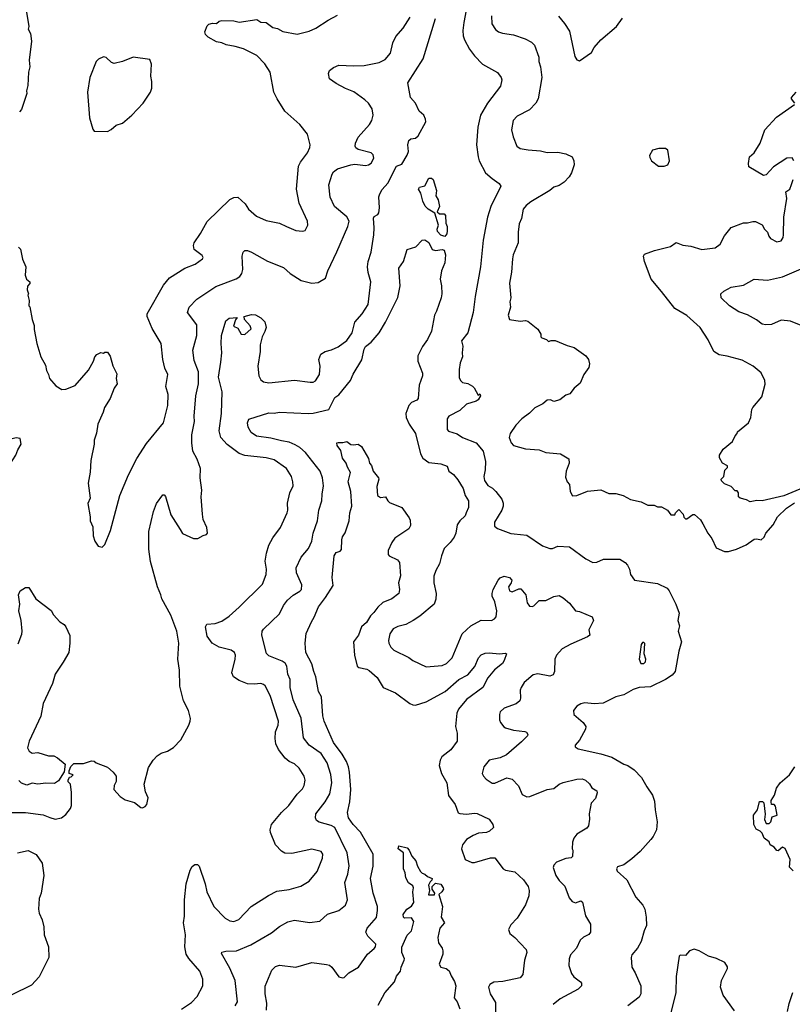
# Model space of a CAD drawing. Extents: x 1678759 to 1859541, y 384609 to 522867.
# Tile 380 of 466: x 1810131 to 1815879, y 413438 to 420765. Entities that reach past the tile are written whole.
import ezdxf

# ---------------------------------------------------------------- set-up
doc = ezdxf.new("R2010")
doc.units = 0

msp = doc.modelspace()

# ---------------------------------------------------------------- linework, layer by layer
at = {"layer": '0CON20XD'}
for points in [[(1810178.6, 420835), (1810200, 420715), (1810193.6, 420693.6), (1810211.2, 420661.2), (1810218.6, 420605), (1810202.5, 420465), (1810205.7, 420415), (1810197.1, 420375), (1810192.5, 420275), (1810180.8, 420235), (1810184, 420215), (1810145, 420096.2), (1810130.5, 420079.5)], [(1813460.6, 420875), (1813434.6, 420745.4), (1813428.6, 420685), (1813430, 420645), (1813439.4, 420615), (1813477.1, 420545), (1813515.5, 420495.5), (1813573.8, 420435), (1813685, 420371.2), (1813714, 420335), (1813717.3, 420317.3), (1813709.3, 420270.7), (1813611.9, 420145), (1813560.5, 420055), (1813538.6, 419965), (1813528.6, 419835), (1813541.4, 419745), (1813549.2, 419715), (1813596.6, 419626.6), (1813645, 419582), (1813698.8, 419545), (1813710, 419525), (1813636.9, 419375), (1813611.4, 419295), (1813580, 419125), (1813559.4, 418925), (1813518.9, 418705), (1813505.5, 418585), (1813465.6, 418435), (1813418, 418375), (1813428.8, 418335), (1813422.5, 418285), (1813426.2, 418255), (1813407.7, 418212.3), (1813401.7, 418161.7), (1813401.2, 418101.2), (1813409.7, 418079.7), (1813425, 418066), (1813465, 418057.1), (1813498.8, 418038.8), (1813513.3, 418025), (1813541.7, 417971.7), (1813555, 417980), (1813560, 417965), (1813542.5, 417935), (1813527.5, 417925), (1813455, 417904), (1813405, 417856), (1813323.8, 417815), (1813311.2, 417795), (1813311.2, 417715), (1813322.3, 417702.3), (1813385, 417682.7), (1813425, 417654.5), (1813526.6, 417616.6), (1813578.6, 417555), (1813596.3, 417476.3), (1813595.3, 417415), (1813585.4, 417365.4), (1813588.8, 417335), (1813615, 417297.5), (1813648.9, 417278.9), (1813672.5, 417255), (1813717.3, 417197.3), (1813727.7, 417167.7), (1813728, 417145), (1813718, 417115), (1813664.5, 417025.5), (1813664, 416995), (1813685, 416978), (1813785, 416941.1), (1813809.7, 416939.7), (1813905, 416930), (1814020.7, 416850.7), (1814075, 416828.9), (1814095, 416830), (1814135, 416846.7), (1814222, 416842), (1814342.8, 416752.8), (1814395, 416725.8), (1814425, 416728.6), (1814475, 416751.4), (1814595, 416750), (1814635, 416726), (1814654, 416705), (1814668, 416675), (1814676, 416635), (1814705, 416594), (1814875, 416568), (1814947.5, 416535), (1814963.3, 416515), (1815012, 416415), (1815037.7, 416347.7), (1815026.7, 416295), (1815040, 416255), (1815028.8, 416215), (1815053.8, 416135), (1815033.8, 416065), (1815006.8, 415913.2), (1814985, 415886.2), (1814936.7, 415855), (1814825, 415800.8), (1814740, 415795), (1814695, 415780.8), (1814625, 415741.2), (1814565, 415726.2), (1814471.9, 415678.1), (1814405.7, 415674.3), (1814335, 415680.8), (1814305, 415674.3), (1814275, 415657.5), (1814250.8, 415625), (1814254, 415595), (1814323.8, 415535), (1814343.3, 415505), (1814340, 415485), (1814295.8, 415404.2), (1814263.3, 415365), (1814263.6, 415353.6), (1814285, 415340), (1814455, 415302.5), (1814536.1, 415276.1), (1814625, 415225.6), (1814655.5, 415215.5), (1814702.4, 415182.4), (1814756.9, 415125), (1814795.6, 415055.6), (1814838.8, 414995), (1814855, 414950), (1814858.6, 414885), (1814874.4, 414795), (1814868.9, 414735), (1814845, 414686.2), (1814827.5, 414665), (1814747.5, 414575), (1814685, 414520), (1814625.7, 414474.3), (1814579.5, 414460.5), (1814570, 414445), (1814575, 414427.5), (1814647.5, 414365), (1814714.6, 414234.6), (1814767.5, 414175), (1814782.9, 414145), (1814793.1, 414085), (1814794.5, 414025), (1814776.1, 413983.9), (1814755.5, 413905), (1814727.5, 413855), (1814686, 413805), (1814680, 413785), (1814684.3, 413715), (1814710.5, 413670.5), (1814752.9, 413575), (1814751.9, 413515), (1814740.2, 413489.8), (1814655, 413425.8)], [(1810355, 414827.1), (1810395, 414816), (1810442.5, 414825), (1810475, 414850), (1810510, 414895), (1810515.9, 414915.9), (1810516.7, 415015), (1810510, 415075), (1810493, 415093), (1810492.5, 415105), (1810501.7, 415128.3), (1810515, 415130), (1810530, 415145), (1810500, 415155), (1810500, 415175), (1810511.7, 415208.3), (1810535, 415230), (1810605, 415230), (1810665, 415250), (1810685, 415246.7), (1810700, 415235), (1810785, 415203.3), (1810827.5, 415165), (1810850, 415135), (1810850, 415095), (1810833, 415067), (1810832.5, 415035), (1810877.5, 414985), (1810915, 414960), (1810985, 414940), (1811033, 414903), (1811045, 414900), (1811065, 414910), (1811077.5, 414925), (1811086.7, 414975), (1811068.3, 415018.3), (1811057.5, 415075), (1811090.5, 415199.5), (1811123.3, 415255), (1811155, 415286.7), (1811184.1, 415305.9), (1811229.7, 415320.3), (1811275, 415348.8), (1811331.2, 415405), (1811390, 415515), (1811400, 415545), (1811402.5, 415565), (1811387, 415623), (1811348.8, 415695), (1811322, 415805), (1811319.2, 415925), (1811307.5, 416005), (1811314.2, 416125), (1811301.4, 416215), (1811254.5, 416334.5), (1811188.6, 416455), (1811181.9, 416485), (1811155.6, 416545), (1811103.2, 416733.2), (1811090.8, 416825), (1811092.5, 416955), (1811126.2, 417105), (1811150, 417165), (1811195, 417230), (1811205, 417230), (1811217, 417217), (1811255, 417080), (1811325, 416970), (1811341.2, 416941.2), (1811425, 416903.8), (1811455.8, 416904.2), (1811495, 416927.5), (1811520, 416935), (1811527.5, 416945), (1811522.5, 416985), (1811496.2, 417045), (1811490, 417085), (1811482.5, 417215), (1811486.9, 417265), (1811474.2, 417355.8), (1811477.1, 417425), (1811451.4, 417495), (1811420.5, 417555), (1811412.2, 417615), (1811412.2, 417675), (1811432.5, 417775), (1811428.9, 417815), (1811442.5, 417965), (1811461.1, 418055), (1811461.5, 418145), (1811429.8, 418229.8), (1811418.1, 418305), (1811449.6, 418415), (1811450, 418495), (1811379.2, 418585), (1811390.8, 418625), (1811450, 418685), (1811591.4, 418778.6), (1811742.6, 418837.4), (1811769.2, 418855), (1811783.6, 418876.4), (1811791.9, 418905), (1811787.5, 419005), (1811793.8, 419035), (1811805, 419046.2), (1811825, 419047.5), (1811855, 419036), (1811975, 418969.2), (1812095, 418922), (1812143.8, 418875), (1812225, 418824), (1812305, 418804), (1812350.5, 418809.5), (1812407.5, 418842.5), (1812424.2, 418895), (1812491.7, 419038.3), (1812571.9, 419225), (1812581.9, 419265), (1812565, 419298.1), (1812472.5, 419375), (1812441.9, 419445), (1812431.9, 419535), (1812455.8, 419615), (1812466.8, 419633.2), (1812494.4, 419655.6), (1812594.3, 419685.7), (1812625, 419690.8), (1812705, 419680), (1812725, 419684.2), (1812745, 419696.2), (1812765.7, 419735), (1812760.3, 419760.3), (1812746.7, 419775), (1812649.7, 419799.7), (1812632.1, 419812.1), (1812627.5, 419825), (1812629.2, 419845), (1812649.3, 419890.7), (1812733.7, 419986.3), (1812751.9, 420015), (1812760, 420055), (1812752.8, 420102.8), (1812725, 420144.2), (1812699.1, 420169.1), (1812617.8, 420227.8), (1812556.1, 420253.9), (1812485, 420290), (1812436.2, 420325), (1812428, 420365), (1812435, 420386.7), (1812465, 420410), (1812505, 420426), (1812615, 420420.8), (1812695, 420424.4), (1812805, 420446.9), (1812850.8, 420469.2), (1812890, 420515), (1812907.9, 420592.1), (1812930.3, 420639.7), (1812985, 420700.8), (1813037, 420783)], [(1810745, 416840), (1810765, 416860), (1810807.3, 416962.7), (1810876, 417225), (1810941.1, 417378.9), (1811001.7, 417498.3), (1811075, 417611.2), (1811200, 417765), (1811234.4, 417895), (1811236.5, 417975), (1811219.5, 418035), (1811233.1, 418125), (1811211.7, 418171.7), (1811195.6, 418235), (1811184, 418355), (1811115.7, 418465.7), (1811080, 418555), (1811080, 418575), (1811200.7, 418789.3), (1811246.2, 418845), (1811358.8, 418915), (1811436.7, 418945), (1811490, 418985), (1811496.7, 418995), (1811489.5, 419009.5), (1811428.8, 419055), (1811424, 419085), (1811428.8, 419105), (1811476.2, 419173.8), (1811525, 419264.3), (1811695, 419426.2), (1811725, 419441.2), (1811755, 419443.3), (1811808, 419395), (1811834, 419355), (1811892.6, 419302.6), (1811965, 419271.9), (1812065, 419251.9), (1812116.7, 419225), (1812185, 419197.1), (1812235, 419192), (1812255, 419196.7), (1812274, 419235), (1812272, 419265), (1812209.7, 419399.7), (1812190.6, 419505), (1812205.6, 419675), (1812220, 419705), (1812272.5, 419775), (1812289.2, 419815), (1812292, 419835), (1812272.3, 419912.3), (1812216.2, 419985), (1812104, 420085), (1812045.8, 420175), (1812022.9, 420225), (1811994.2, 420375), (1811955.5, 420435.5), (1811895, 420499.2), (1811795, 420547.1), (1811733.9, 420566.1), (1811667.7, 420577.7), (1811635, 420592), (1811595, 420600), (1811532.5, 420635), (1811513.9, 420653.9), (1811508.8, 420675), (1811525, 420720), (1811538.3, 420731.7), (1811565, 420740), (1811595, 420737.5), (1811615, 420753.3), (1811635, 420758.8), (1811723.6, 420756.4), (1811765, 420746.7), (1811895, 420767.5), (1811925, 420747.5), (1811965, 420743.8), (1812015, 420706.7), (1812048.8, 420698.8), (1812087.7, 420677.7), (1812195, 420657.5), (1812285, 420680.8), (1812335, 420700.8), (1812425, 420762), (1812495, 420799.4)], [(1811994.7, 415734.7), (1811957, 415807), (1811945, 415818.6), (1811925, 415825.5), (1811875, 415819.5), (1811825, 415823.5), (1811765, 415848.5), (1811722.5, 415875), (1811709.4, 415905), (1811733.1, 416005), (1811735.7, 416035), (1811729.2, 416055), (1811705, 416072.9), (1811614.6, 416094.6), (1811562.5, 416125), (1811526.3, 416176.3), (1811512.5, 416247.5), (1811524.2, 416265.8), (1811585, 416270.6), (1811635, 416290), (1811689.2, 416325), (1811765, 416392.5), (1811937.5, 416565), (1811965.5, 416635), (1811966.4, 416675), (1811956.4, 416735), (1811966.7, 416795), (1811983.5, 416855), (1812015, 416910), (1812072.2, 416985), (1812121.5, 417095), (1812126.5, 417115), (1812123.6, 417166.4), (1812140, 417245), (1812165.7, 417295), (1812164.4, 417325), (1812152.2, 417365), (1812117.1, 417425), (1812025, 417490), (1811964.4, 417505.6), (1811805, 417522.2), (1811765, 417536.7), (1811675, 417604.3), (1811627.1, 417655), (1811616.4, 417705), (1811633.6, 417833.6), (1811637.7, 417995), (1811609.3, 418105), (1811627.5, 418217.5), (1811635.5, 418285), (1811629.1, 418355), (1811631.8, 418415), (1811665, 418523.3), (1811690, 418545), (1811748.3, 418548.3), (1811737.5, 418532.5), (1811722.5, 418485), (1811755, 418468.8), (1811778, 418425), (1811805, 418421.1), (1811854.2, 418465), (1811845, 418488), (1811802.5, 418535), (1811800, 418555), (1811855, 418570), (1811885, 418568), (1811925, 418546.7), (1811955.9, 418515.9), (1811963.8, 418475), (1811956, 418445), (1811935.5, 418405), (1811920, 418345), (1811921.1, 418295), (1811902.4, 418187.6), (1811910, 418115), (1811924.4, 418084.4), (1811945, 418070), (1811985, 418062.5), (1812175, 418082.9), (1812292.5, 418067.5), (1812315, 418068), (1812331.7, 418078.3), (1812361.1, 418125), (1812365.5, 418185.5), (1812355.7, 418235), (1812372, 418275), (1812403.2, 418296.8), (1812450.9, 418309.1), (1812499.6, 418330.4), (1812565, 418377.1), (1812605.6, 418435), (1812624.4, 418515), (1812678.1, 418575), (1812723.1, 418645), (1812744.3, 418815), (1812723.4, 418883.4), (1812719.4, 418925), (1812724.4, 418965), (1812746.2, 419035), (1812766.4, 419165), (1812768.8, 419215), (1812762.4, 419287.6), (1812768.6, 419301.4), (1812795.7, 419314.3), (1812803.1, 419326.9), (1812807.9, 419365), (1812802.9, 419447.1), (1812809.7, 419470.3), (1812828.3, 419501.7), (1812870.5, 419549.5), (1812934.2, 419675), (1812975, 419689.2), (1813015, 419756.2), (1813023.3, 419785), (1813019.1, 419835), (1813025, 419866.7), (1813041.7, 419878.3), (1813075, 419884), (1813095, 419900), (1813152, 420005), (1813150.8, 420025), (1813137.5, 420055), (1813102.9, 420085), (1813075.8, 420145), (1813038.6, 420185), (1813020, 420295), (1813131.9, 420475), (1813224.6, 420775)], [(1813641.9, 420795), (1813643.3, 420735), (1813670.9, 420690.9), (1813693.7, 420673.7), (1813723.6, 420663.6), (1813805, 420652.5), (1813892.1, 420622.1), (1813938.7, 420598.7), (1813962, 420575), (1813994.4, 420485), (1813993.3, 420455), (1814005.4, 420415.4), (1814016.4, 420335), (1813988.1, 420175), (1813971.4, 420145), (1813924.2, 420095), (1813832.4, 420047.6), (1813802.5, 420015), (1813790, 419945), (1813802.8, 419892.8), (1813830, 419825), (1813855, 419807.5), (1813915, 419797.1), (1814005, 419789.4), (1814055, 419775.6), (1814135, 419779.2), (1814195, 419767.5), (1814241.2, 419745), (1814254.1, 419714.1), (1814256, 419685), (1814236, 419625), (1814218, 419595), (1814183, 419557), (1814145, 419531.4), (1814105, 419519.2), (1814075, 419492.9), (1813935, 419409.2), (1813898.3, 419381.7), (1813875.8, 419355), (1813864.3, 419285), (1813848.1, 419245), (1813840.6, 419185), (1813840.8, 419105), (1813803.3, 419015), (1813796.7, 418985), (1813790.6, 418885), (1813774.4, 418805), (1813784.2, 418695), (1813778.8, 418665), (1813783.3, 418625), (1813764, 418565), (1813774.2, 418534.2), (1813855, 418521.2), (1813895, 418526.7), (1813910.7, 418520.7), (1813985, 418462.5), (1814007.5, 418425), (1814007.5, 418405), (1814015, 418397.5), (1814050, 418385), (1814065, 418370), (1814085, 418377.5), (1814115, 418376.7), (1814205, 418340), (1814256.5, 418326.5), (1814342.7, 418262.7), (1814362, 418235), (1814369.2, 418205), (1814364.2, 418175.8), (1814328, 418125), (1814299.7, 418060.3), (1814255, 418022), (1814225, 417981.2), (1814195, 417971.2), (1814150, 417935), (1814105, 417924), (1814080, 417935), (1814055, 417934), (1814022.6, 417907.4), (1813964.6, 417875.4), (1813925, 417835.8), (1813866, 417795), (1813821.7, 417748.3), (1813779.2, 417685), (1813773.1, 417655), (1813787.5, 417615), (1813805, 417596), (1813895, 417570.8), (1813995, 417564.3), (1814045, 417543.3), (1814155, 417533.8), (1814215.9, 417495.9), (1814220, 417465), (1814196.7, 417405), (1814191.7, 417361.7), (1814203.8, 417325), (1814222.5, 417305), (1814226.7, 417255), (1814245, 417222.5), (1814275, 417223.3), (1814355, 417256), (1814455, 417266.2), (1814515, 417238.8), (1814565, 417240), (1814620, 417225), (1814675, 417193.3), (1814755, 417176.7), (1814805, 417152.5), (1814851.7, 417151.7), (1814875, 417140), (1814905, 417140), (1814950, 417115), (1814975, 417080), (1815005, 417080), (1815010, 417095), (1815035, 417120), (1815067.5, 417085), (1815073, 417063), (1815085, 417050), (1815095, 417050), (1815138.3, 417081.7), (1815151.7, 417081.7), (1815195, 417042.5), (1815213.8, 417013.8), (1815250, 416945), (1815280, 416905), (1815313.3, 416835), (1815375, 416808), (1815405, 416808), (1815465, 416824), (1815535, 416856.2), (1815595, 416898.8), (1815615, 416901.2), (1815647, 416893), (1815670, 416915), (1815682.5, 416945), (1815736.7, 417005), (1815768.8, 417065), (1815835, 417130), (1815895, 417168.8)], [(1814140.3, 420790.3), (1814185, 420736.2), (1814220.3, 420680.3), (1814261.2, 420491.2), (1814275, 420467.5), (1814295, 420460), (1814385, 420520), (1814405, 420558.8), (1814455, 420615.8), (1814571.4, 420715), (1814614.6, 420775.4)], [(1810785, 419933.8), (1810812.3, 419947.7), (1810848.8, 419981.2), (1810895, 419996.2), (1810966.2, 420055), (1811048.8, 420145), (1811103.3, 420225), (1811113.6, 420256.4), (1811114.1, 420304.1), (1811106, 420345), (1811112, 420435), (1811098.8, 420468.8), (1810975, 420486), (1810895, 420454), (1810835, 420438.8), (1810815, 420446.7), (1810775, 420484), (1810755, 420488), (1810717.7, 420472.3), (1810701.2, 420455), (1810652, 420335), (1810635.9, 420225.9), (1810650, 420035), (1810675, 419950), (1810686.2, 419936.2), (1810785, 419933.8)], [(1815897.5, 420145), (1815873.8, 420175), (1815873.8, 420185), (1815906.9, 420225)], [(1815890.8, 419715), (1815877.3, 419737.3), (1815837.5, 419735), (1815739.7, 419670.3), (1815685, 419610), (1815665, 419606.2), (1815555, 419670), (1815552.5, 419695), (1815560, 419745), (1815596.1, 419773.9), (1815638.8, 419845), (1815675.8, 419944.2), (1815761.5, 420038.5), (1815895.7, 420135)], [(1814925, 419673.8), (1814953.9, 419686.1), (1814965.8, 419715), (1814953.3, 419795), (1814935, 419807.5), (1814885, 419806.7), (1814840, 419795), (1814817.5, 419755), (1814818.3, 419738.3), (1814832.5, 419715), (1814884.1, 419674.1), (1814925, 419673.8)], [(1813295, 419152.5), (1813265, 419162.5), (1813239.3, 419189.3), (1813236.7, 419205), (1813247.5, 419235), (1813220, 419325), (1813170, 419355), (1813147.5, 419377.5), (1813130, 419415), (1813116.7, 419475), (1813098.8, 419505), (1813105, 419518.8), (1813145, 419527.5), (1813175, 419586.2), (1813195, 419586.2), (1813206.1, 419576.1), (1813232.1, 419495), (1813226.9, 419455), (1813243.8, 419425), (1813253.3, 419375), (1813236.7, 419335), (1813255, 419320), (1813290, 419320), (1813298.6, 419308.6), (1813300.5, 419250.5), (1813310.8, 419225), (1813312.5, 419195), (1813309.5, 419170.5), (1813295, 419152.5)], [(1816070.5, 417329.5), (1815815, 417221.2), (1815655, 417183.3), (1815615, 417187.5), (1815565, 417177.5), (1815538.3, 417191.7), (1815490, 417205), (1815480, 417215), (1815480, 417245), (1815468.3, 417258.3), (1815455, 417260), (1815425, 417290), (1815375, 417310), (1815353, 417333), (1815350, 417345), (1815370, 417365), (1815378.3, 417411.7), (1815397, 417433), (1815397.5, 417445), (1815360, 417465), (1815337.5, 417505), (1815337.5, 417525), (1815365, 417570), (1815433, 417627), (1815453, 417667), (1815470, 417685), (1815471.7, 417698.3), (1815552.5, 417765), (1815570, 417805), (1815577.5, 417865), (1815585, 417880), (1815651.7, 417958.3), (1815676.4, 418053.6), (1815675, 418080), (1815647.3, 418137.3), (1815587, 418187), (1815505, 418232), (1815395, 418262), (1815335, 418271.2), (1815295, 418296.7), (1815252.7, 418382.7), (1815194, 418475), (1815095, 418564.2), (1815005, 418616), (1814905, 418743.3), (1814830, 418835), (1814780, 418965), (1814772.5, 419005), (1814780.7, 419019.3), (1814855, 419046.7), (1814972.3, 419077.7), (1815015, 419106), (1815065, 419088), (1815125, 419079.2), (1815205, 419054.2), (1815305, 419066.2), (1815341.2, 419095), (1815373.9, 419156.1), (1815425, 419217.5), (1815515, 419253.3), (1815545, 419253.3), (1815585, 419263.3), (1815605, 419262.5), (1815655, 419237.5), (1815672.5, 419205), (1815693.6, 419183.6), (1815703.9, 419153.9), (1815717, 419137), (1815765, 419112.5), (1815795, 419120), (1815811.2, 419145), (1815814, 419165), (1815815.8, 419295), (1815838.8, 419435), (1815830, 419485), (1815860, 419505), (1815872.1, 419537.9), (1815885.7, 419575)], [(1810121.7, 419071.7), (1810137, 419057), (1810153, 418983), (1810177, 418927), (1810172.5, 418865), (1810183, 418833), (1810207.5, 418815), (1810207, 418803), (1810188.3, 418781.7), (1810187.5, 418755), (1810197.5, 418725), (1810192.5, 418715), (1810202.5, 418675), (1810200, 418635), (1810207, 418627), (1810223.3, 418535), (1810238.3, 418488.3), (1810238.3, 418458.3), (1810258, 418355), (1810288, 418255), (1810324.2, 418195), (1810330, 418155), (1810346.2, 418125), (1810353.8, 418095), (1810400.5, 418040.5), (1810445, 418013.3), (1810473.9, 418016.1), (1810545, 418043.3), (1810642.3, 418157.7), (1810680, 418225), (1810690, 418255), (1810705, 418272.5), (1810735, 418287.5), (1810755, 418282.5), (1810765, 418290), (1810785, 418290), (1810805, 418260), (1810825, 418190), (1810855, 418130), (1810850, 418095), (1810856.7, 418055), (1810835, 418022.5), (1810803.8, 417945), (1810760.9, 417879.1), (1810752, 417845), (1810712.5, 417755), (1810702.7, 417687.3), (1810684.3, 417635), (1810684.2, 417605), (1810660, 417485), (1810655, 417397.5), (1810640, 417315), (1810656, 417205), (1810638.8, 417165), (1810656.2, 417065), (1810656.2, 417035), (1810675, 416990), (1810676.7, 416925), (1810691.2, 416885), (1810715, 416847.5), (1810745, 416840)], [(1811735, 413426), (1811752.5, 413455), (1811733.1, 413615), (1811695.4, 413705.4), (1811632, 413815), (1811635, 413826.7), (1811665, 413834.2), (1811745, 413835.6), (1811850.2, 413879.8), (1812005, 413968.6), (1812063.7, 414016.3), (1812125, 414052.5), (1812175, 414062.9), (1812287.3, 414047.3), (1812365, 414056), (1812422.2, 414107.8), (1812505, 414135.7), (1812555, 414176.2), (1812569.5, 414215), (1812550.5, 414345), (1812571.9, 414405), (1812583.2, 414466.8), (1812568.5, 414565), (1812475, 414754.4), (1812449.2, 414769.2), (1812358, 414792), (1812338.8, 414805), (1812332, 414825), (1812334.3, 414855), (1812404.7, 414945.3), (1812439.6, 415005), (1812453.3, 415085), (1812445, 415148.8), (1812417.9, 415235), (1812375, 415304.4), (1812284.4, 415365), (1812241.4, 415421.4), (1812225.8, 415565.8), (1812165, 415703.3), (1812143.5, 415795), (1812144.4, 415855), (1812126.7, 415895), (1812119.6, 415955), (1812105, 415976.4), (1812085, 415991.2), (1811985, 416031.9), (1811967.9, 416047.9), (1811932.9, 416185), (1811935.8, 416214.2), (1811945, 416228.8), (1812065, 416342.5), (1812094.6, 416405.4), (1812122.9, 416445), (1812165, 416482.9), (1812215, 416511.4), (1812226.9, 416525), (1812229.5, 416559.5), (1812189.7, 416649.7), (1812186.9, 416685), (1812224.4, 416765), (1812280.2, 416829.8), (1812304.5, 416885), (1812314.4, 416945), (1812345.6, 417035), (1812357.1, 417115), (1812378.6, 417185), (1812380.5, 417235), (1812392.1, 417295), (1812384.5, 417355), (1812366.9, 417405), (1812256.4, 417545), (1812215, 417580.9), (1812181.2, 417601.2), (1812135, 417621.8), (1812079.7, 417629.7), (1811999.7, 417649.7), (1811893.1, 417665), (1811853.9, 417693.9), (1811831.4, 417731.4), (1811825.6, 417764.4), (1811835, 417791.2), (1811985, 417840.4), (1812025, 417836.2), (1812065, 417843.3), (1812276.3, 417833.7), (1812315, 417836.6), (1812432.2, 417865), (1812475, 417952.7), (1812506, 417974), (1812591.1, 418078.9), (1812612.1, 418127.9), (1812677, 418233), (1812695, 418312.5), (1812705, 418332), (1812745, 418365.8), (1812805, 418435.7), (1812852.3, 418515), (1812943.3, 418696.7), (1812962.3, 418785), (1812951.8, 418915), (1812986.7, 418965), (1813014.5, 419055.5), (1813077.5, 419075), (1813125, 419123.3), (1813145, 419126), (1813175, 419106), (1813198.8, 419055), (1813225, 419046.9), (1813275, 419054), (1813290, 419050), (1813299.2, 419015), (1813292.9, 418955), (1813269.4, 418895), (1813259.2, 418835), (1813270, 418785), (1813271.9, 418725), (1813266.7, 418695), (1813232.9, 418595), (1813216.9, 418565), (1813195, 418448), (1813165, 418384), (1813127.9, 418332.1), (1813093.9, 418263.9), (1813092.9, 418225), (1813127.5, 418135), (1813128.1, 418115), (1813103.5, 418045), (1813095, 417946.7), (1813085, 417934.3), (1813045, 417915.8), (1813025, 417894), (1813003.3, 417835), (1813005.6, 417805), (1813027.8, 417755), (1813076.9, 417685), (1813113.7, 417533.7), (1813130.7, 417500.7), (1813175, 417470), (1813265, 417460.6), (1813311.4, 417441.4), (1813324.4, 417405), (1813359.5, 417379.5), (1813391.4, 417341.4), (1813430, 417275), (1813446, 417225), (1813470.8, 417185), (1813469.4, 417135), (1813454, 417095), (1813445, 417073.8), (1813404.6, 417035.4), (1813385.7, 417005), (1813376, 416945), (1813364.3, 416915), (1813334.2, 416875), (1813289.3, 416830.7), (1813268.1, 416775), (1813255.6, 416715), (1813226.7, 416665), (1813213.3, 416625), (1813212.9, 416575), (1813229.4, 416495), (1813227.6, 416452.4), (1813214.2, 416415), (1813108, 416325), (1813057.3, 416292.7), (1813005, 416264.5), (1812945, 416248.1), (1812908.7, 416231.3), (1812884.4, 416195), (1812874.5, 416145.5), (1812876.9, 416125), (1812891.9, 416095), (1812915, 416072.2), (1813025, 416018.6), (1813056.7, 415995), (1813155, 415949.2), (1813275, 415959.5), (1813305.4, 415974.6), (1813348.6, 416015), (1813423.8, 416195), (1813486.7, 416255), (1813565, 416296), (1813640, 416295), (1813664.1, 416305.9), (1813675, 416320), (1813681.2, 416365), (1813666.2, 416433.8), (1813647.1, 416475), (1813647.1, 416495), (1813654.5, 416525.5), (1813690, 416595), (1813705, 416612), (1813735, 416624), (1813775, 416614.2), (1813792.9, 416595), (1813788.6, 416575), (1813768.1, 416545), (1813775, 416513.8), (1813795, 416508), (1813845, 416530), (1813858.3, 416528.3), (1813896, 416485), (1813907.5, 416425), (1813925, 416400.8), (1813945, 416397.1), (1813955, 416402.5), (1813995, 416443.8), (1814046.2, 416443.8), (1814105, 416471.2), (1814145, 416478.8), (1814175, 416462), (1814222.1, 416422.1), (1814265, 416366.2), (1814295, 416362), (1814391.2, 416321.2), (1814401.2, 416295), (1814364.2, 416225), (1814372.9, 416185), (1814355, 416171.5), (1814231.4, 416118.6), (1814166.2, 416083.8), (1814124.6, 416035.4), (1814112.7, 416005), (1814110, 415915), (1814099.8, 415890.2), (1814075, 415880), (1813985, 415896.9), (1813951.3, 415888.7), (1813885, 415832), (1813862, 415795), (1813854, 415775), (1813858, 415715), (1813851.2, 415695), (1813825, 415672.9), (1813735, 415640.6), (1813706.2, 415615), (1813700, 415595), (1813701.4, 415555), (1813709.2, 415535), (1813733.6, 415503.6), (1813745, 415494.4), (1813805, 415477.1), (1813888.6, 415468.6), (1813902, 415462), (1813911.2, 415445), (1813908.8, 415435), (1813865, 415391.4), (1813754, 415295), (1813705, 415272.5), (1813625, 415254.2), (1813584.5, 415205.5), (1813572, 415155), (1813581.2, 415135), (1813602.4, 415112.4), (1813645, 415082.9), (1813665, 415082.9), (1813693.8, 415095), (1813755, 415123.8), (1813795, 415112), (1813843.2, 415063.2), (1813869.7, 414999.7), (1813905, 414981.8), (1813925.4, 414984.6), (1814055, 415036.9), (1814105, 415043.3), (1814144, 415075), (1814175, 415089.4), (1814275, 415113.3), (1814315, 415114.5), (1814341.2, 415105), (1814369.1, 415079.1), (1814388.9, 415048.9), (1814426.1, 415026.1), (1814428.3, 415011.7), (1814415, 414970), (1814382.5, 414935), (1814367.5, 414855), (1814370, 414815), (1814363.9, 414766.1), (1814350.5, 414749.5), (1814276.1, 414703.9), (1814253.3, 414675), (1814243, 414643), (1814242.5, 414595), (1814247.5, 414585), (1814243.6, 414536.4), (1814235, 414527.5), (1814195, 414523.8), (1814125, 414496.2), (1814105, 414472.5), (1814098.8, 414455), (1814120, 414395), (1814145, 414358.8), (1814187, 414317), (1814219.7, 414229.7), (1814241.7, 414201.7), (1814265, 414192.2), (1814305, 414206.7), (1814317.5, 414197.5), (1814340, 414095), (1814378.8, 414035), (1814376.7, 413975), (1814365, 413957.5), (1814325, 413936.7), (1814300, 413915), (1814273.3, 413855), (1814228.8, 413805), (1814218.6, 413775), (1814217, 413727), (1814237, 413667), (1814253, 413643), (1814303.8, 413605), (1814310, 413595), (1814310, 413575), (1814285, 413549.2), (1814152.2, 413477.8), (1814099.2, 413435)], [(1815945, 418490), (1815865, 418521.5), (1815795, 418528.9), (1815725, 418497.3), (1815683, 418493), (1815655, 418500), (1815612.4, 418532.4), (1815545, 418569.2), (1815481.8, 418591.8), (1815412.9, 418635), (1815349.2, 418695), (1815348, 418725), (1815368.8, 418745), (1815425, 418774.3), (1815515, 418790.6), (1815595, 418833.1), (1815695, 418825.6), (1815805, 418851.5), (1816015, 418940.9)], [(1810005, 417423.3), (1810045, 417442.5), (1810057.5, 417455), (1810103.3, 417525), (1810116.4, 417563.6), (1810142.5, 417605), (1810135, 417647.5), (1810105, 417652.5), (1810065, 417642.5), (1810035, 417652.5), (1810025, 417650), (1809995, 417636.7), (1809952.5, 417595), (1809912.5, 417505), (1809913, 417463), (1809925, 417452.5), (1810005, 417423.3)], [(1811967.8, 413395), (1811969.1, 413445), (1811957.8, 413515), (1811956.8, 413573.2), (1812007.3, 413692.7), (1812035, 413720), (1812065, 413729.2), (1812185, 413714.2), (1812305, 413747.5), (1812414.3, 413734.3), (1812435, 413728.8), (1812453.3, 413715), (1812505, 413641.2), (1812535, 413634), (1812545, 413636.2), (1812579.3, 413670.7), (1812652.9, 413715), (1812719.7, 413810.3), (1812768.3, 413851.7), (1812778, 413865), (1812780, 413885), (1812720, 413945), (1812705.8, 413975), (1812715.8, 414005), (1812785.3, 414084.7), (1812793.3, 414135), (1812792.2, 414165), (1812760.6, 414265), (1812741.2, 414375), (1812761.1, 414465), (1812760.7, 414555), (1812667.7, 414717.7), (1812610.9, 414775), (1812576.8, 414825), (1812570.5, 414865), (1812588.5, 414945), (1812595.4, 415035), (1812585.3, 415165), (1812576.8, 415205), (1812561.5, 415245), (1812529.2, 415299.2), (1812464.6, 415385), (1812396.2, 415545), (1812385.5, 415585), (1812376.5, 415725), (1812354.4, 415765), (1812333.3, 415875), (1812318.8, 415915), (1812305, 415972), (1812260, 416055), (1812256, 416125), (1812262.1, 416197.9), (1812301.1, 416285), (1812322.4, 416317.6), (1812353.7, 416396.3), (1812406.7, 416465), (1812463.1, 416555), (1812457, 416613), (1812471.2, 416775), (1812485, 416800.8), (1812515, 416809.2), (1812525, 416822.5), (1812527.8, 416895), (1812533.7, 416916.3), (1812553.7, 416946.3), (1812581.1, 417035), (1812587.5, 417095), (1812601.9, 417145), (1812595.8, 417255), (1812574.4, 417325), (1812592, 417395), (1812568.8, 417435), (1812560, 417465), (1812532.7, 417502.7), (1812519.5, 417559.5), (1812492.5, 417595), (1812490, 417615), (1812500.7, 417619.3), (1812535, 417618.8), (1812566.1, 417626.1), (1812595, 417603.8), (1812615, 417600), (1812650, 417605), (1812675, 417588.8), (1812725, 417500), (1812733.3, 417465), (1812747.3, 417447.3), (1812761.9, 417405), (1812801.2, 417355), (1812803.3, 417345), (1812787.7, 417292.3), (1812793, 417223), (1812815, 417210), (1812853.6, 417213.6), (1812868.8, 417185), (1812882.7, 417172.7), (1812974.1, 417134.1), (1813028.3, 417058.3), (1813035, 417040), (1813038.3, 417001.7), (1813026.7, 416975), (1812923, 416907), (1812898.8, 416875), (1812871.9, 416815), (1812872.5, 416785), (1812878.8, 416775), (1812942.5, 416745), (1812956.2, 416725), (1812964.2, 416625.8), (1812950, 416575), (1812955.9, 416524.1), (1812951.2, 416495), (1812898.8, 416455), (1812832.8, 416427.2), (1812795, 416394), (1812766, 416354), (1812741.3, 416328.7), (1812710.2, 416279.8), (1812675, 416245.8), (1812651.9, 416185), (1812615.6, 416135), (1812622.2, 416035), (1812642, 415955), (1812655, 415944), (1812715, 415932), (1812731.7, 415921.7), (1812790.3, 415870.3), (1812835, 415794.2), (1812926.2, 415755), (1813033.8, 415675), (1813055, 415665.8), (1813075, 415664.3), (1813155, 415687.8), (1813295.4, 415764.6), (1813398.6, 415855), (1813465, 415889.2), (1813517.8, 415952.2), (1813545.7, 416015), (1813565, 416037.5), (1813595, 416050.8), (1813625, 416054.4), (1813700, 416045), (1813745, 416050), (1813752.5, 416045), (1813735.8, 415995), (1813722.9, 415975), (1813663.9, 415926.1), (1813612.9, 415867.1), (1813575.8, 415795), (1813454.4, 415705), (1813395, 415634), (1813382.2, 415605), (1813372.5, 415505), (1813385.8, 415455.8), (1813386.2, 415395), (1813339.7, 415330.3), (1813270.9, 415279.1), (1813258.6, 415255), (1813251.9, 415215), (1813269.4, 415155), (1813307.8, 415085), (1813321.3, 414991.3), (1813370, 414925), (1813393.6, 414863.6), (1813406.4, 414856.4), (1813455, 414853.1), (1813515, 414861.1), (1813535, 414857.5), (1813623.8, 414815), (1813651.2, 414775), (1813656.7, 414753.3), (1813627.5, 414725), (1813603.2, 414716.8), (1813545, 414711.1), (1813505, 414694.5), (1813455, 414663.3), (1813425.7, 414625), (1813418.1, 414595), (1813445.6, 414515), (1813495, 414491.8), (1813515, 414492.7), (1813635, 414528.1), (1813667, 414527), (1813727.1, 414445), (1813745, 414436.4), (1813815, 414424.3), (1813878.1, 414365), (1813914.4, 414315), (1813921.5, 414285), (1813919.1, 414245), (1813893.1, 414176.9), (1813831.7, 414078.3), (1813785, 414030), (1813768.8, 413995), (1813777.5, 413965), (1813815.7, 413935.7), (1813900, 413845), (1813903.9, 413823.9), (1813885.7, 413765), (1813875, 413660), (1813855.7, 413634.3), (1813725, 413607.5), (1813658.7, 413601.3), (1813628.8, 413585), (1813620, 413565), (1813631.9, 413515), (1813671.1, 413451.1), (1813671.3, 413361.3)], [(1810120.3, 416119.7), (1810147.2, 416192.8), (1810149.5, 416215), (1810143.2, 416295), (1810124.4, 416365), (1810131.4, 416415), (1810121.4, 416485), (1810134.3, 416515.7), (1810175, 416540), (1810199.3, 416539.3), (1810252, 416455), (1810365, 416368.8), (1810383.8, 416335), (1810430, 416285), (1810463.3, 416265), (1810475, 416247.5), (1810503, 416183), (1810504.2, 416125), (1810495.6, 416055), (1810455.7, 415984.3), (1810394, 415895), (1810374.2, 415825), (1810305.8, 415675), (1810288.7, 415581.3), (1810201.2, 415395), (1810190, 415345), (1810200.7, 415320.7), (1810225, 415307.5), (1810265, 415312.5), (1810345, 415286.7), (1810385, 415286.7), (1810412.3, 415272.3), (1810470, 415225), (1810461.7, 415168.3), (1810419.3, 415100.7), (1810389.3, 415080.7), (1810325, 415083.3), (1810265, 415076.7), (1810225, 415082.5), (1810185, 415067.5), (1810145, 415082.5), (1810125, 415102.5)], [(1814775, 415973.3), (1814786.7, 415985), (1814790, 416005), (1814776.7, 416045), (1814781.7, 416121.7), (1814775, 416130), (1814765, 416130), (1814753.6, 416116.4), (1814740, 416005), (1814752.5, 415975), (1814775, 415973.3)], [(1811335, 413402), (1811409.3, 413450.7), (1811450.8, 413495), (1811494, 413575), (1811494.2, 413625), (1811471.4, 413685), (1811388.7, 413778.7), (1811370.3, 413810.3), (1811360.6, 413865), (1811365.6, 413955), (1811350, 414045), (1811356.9, 414093.1), (1811357.5, 414215), (1811370.8, 414335), (1811398.8, 414435), (1811415, 414462.5), (1811435, 414477.5), (1811455, 414477.5), (1811465.9, 414465.9), (1811510, 414335), (1811522.5, 414275), (1811575.6, 414165.6), (1811658.7, 414078.7), (1811695, 414058.6), (1811725, 414053.1), (1811762.4, 414067.6), (1811853.8, 414165), (1811981.7, 414248.3), (1812045, 414278.6), (1812135, 414291.9), (1812222.2, 414317.8), (1812285, 414353.1), (1812345, 414426.2), (1812384.4, 414525), (1812385.7, 414555), (1812374.4, 414574.4), (1812305, 414591.4), (1812155, 414559.4), (1812102.8, 414562.8), (1812078.3, 414578.3), (1812035.5, 414625.5), (1811997.1, 414715), (1811994.2, 414735), (1812004, 414775), (1812080, 414865), (1812133.4, 414916.6), (1812195, 415002), (1812235, 415042), (1812248.1, 415065), (1812254.2, 415105), (1812248.1, 415135), (1812211.4, 415195), (1812176, 415226), (1812135, 415245.6), (1812105, 415268.1), (1812057.8, 415335), (1812037.5, 415375), (1812030.9, 415415), (1812034.5, 415464.5), (1812054.5, 415515), (1812055.5, 415544.5), (1811994.7, 415734.7)], [(1815885, 414430), (1815858.3, 414458.3), (1815862.5, 414515), (1815826.2, 414596.2), (1815805, 414606), (1815775, 414580), (1815765, 414582.5), (1815745, 414607.5), (1815713.6, 414623.6), (1815706.4, 414646.4), (1815670, 414675), (1815655, 414710), (1815640, 414725), (1815610.7, 414740.7), (1815592.5, 414775), (1815590, 414845), (1815620, 414885), (1815635, 414947.5), (1815657, 414947), (1815666.4, 414936.4), (1815677.7, 414852.3), (1815672.3, 414812.3), (1815684.2, 414784.2), (1815706.9, 414783.1), (1815718.6, 414795), (1815728.1, 414831.9), (1815765.5, 414844.5), (1815755, 414913.3), (1815745, 414923.8), (1815725, 414923.3), (1815722.5, 414945), (1815722.5, 414955), (1815746.7, 414995), (1815761.2, 415045), (1815788.8, 415085), (1815858.8, 415145), (1815896.7, 415205)], [(1810065, 414864), (1810174.2, 414864.2), (1810305, 414847.1), (1810355, 414827.1)], [(1812799.1, 413430.9), (1812847, 413523), (1812918.8, 413605), (1812935, 413646.7), (1812963.8, 413685), (1812968.8, 413715), (1812992.5, 413765), (1812994, 413775), (1812973.1, 413823.1), (1812975, 413862.5), (1813015, 413952.5), (1813046.7, 413985), (1813063.3, 414055), (1813045, 414080), (1812995, 414077.5), (1812985.7, 414085.7), (1812984.4, 414105), (1813012, 414145), (1813045, 414168.8), (1813063.3, 414195), (1813056, 414275), (1813061.2, 414305), (1813055, 414320), (1813022.7, 414342.7), (1813005, 414377.5), (1812999.2, 414415), (1812986.2, 414445), (1812986.7, 414565), (1812947.5, 414595), (1812953, 414617), (1813015, 414601.2), (1813029.2, 414585), (1813049.2, 414539.2), (1813077.5, 414505), (1813090, 414465), (1813112.5, 414425), (1813125, 414412.5), (1813146.1, 414406.1), (1813165, 414387.5), (1813200, 414375), (1813198.3, 414361.7), (1813185, 414350), (1813173.3, 414325), (1813180, 414285), (1813171.7, 414251.7), (1813218.3, 414251.7), (1813220, 414265), (1813200, 414295), (1813200, 414315), (1813225, 414340), (1813265, 414332.5), (1813281.2, 414305), (1813283.3, 414295), (1813272.5, 414275), (1813250, 414255), (1813275.6, 414165.6), (1813265.8, 414085.8), (1813291.9, 414045), (1813255.7, 414005), (1813241.2, 413935), (1813246.2, 413895), (1813273.8, 413855), (1813280, 413835), (1813279.3, 413810.7), (1813251.2, 413735), (1813264.3, 413714.3), (1813305, 413704), (1813327.3, 413687.3), (1813340.5, 413650.5), (1813366.7, 413606.7), (1813375.6, 413575), (1813363.8, 413485), (1813386, 413455), (1813406, 413405)], [(1810115, 414565.7), (1810195, 414583.1), (1810252.7, 414552.7), (1810299.1, 414489.1), (1810311.9, 414395), (1810290.5, 414265), (1810275.7, 414225), (1810270, 414145), (1810275.8, 414115), (1810298.6, 414065), (1810310.6, 414015), (1810314.4, 413955), (1810345.6, 413865), (1810349.2, 413785), (1810275, 413641.2), (1810219.3, 413580.7), (1810072.7, 413507.3)], [(1815448, 413388), (1815364, 413505), (1815344, 413565), (1815351.2, 413615), (1815397.5, 413705), (1815397, 413717), (1815378.3, 413748.3), (1815315, 413777.5), (1815255, 413796.7), (1815185, 413836.7), (1815148.3, 413848.3), (1815114.2, 413835.8), (1815085, 413800), (1815045, 413802.5), (1815037.5, 413795), (1815015.8, 413645), (1815012.9, 413525), (1814975.5, 413374.5)], [(1815844, 413385), (1815855.8, 413444.2), (1815882, 413525)]]:
    msp.add_lwpolyline(points, dxfattribs=at)

doc.saveas('drawing.dxf')
